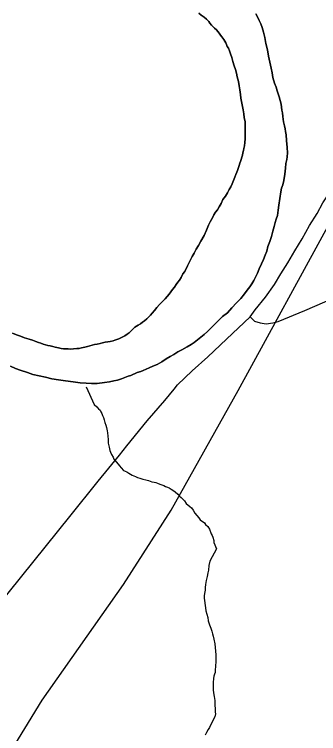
# Model space of a CAD drawing. Extents: x 2.1 to 73.9, y 4 to 26.
# Drawn here: x 43.8862 to 44.0631, y 21.6606 to 22.0785 of the extents above; entities that cross this region are included whole.
import ezdxf

# ---------------------------------------------------------------- set-up
doc = ezdxf.new("R2010")
doc.units = 0
for name, color, linetype in [('GM_X_County_Road', 7, 'Continuous'), ('GM_X_Major_River', 7, 'Continuous'), ('GM_X_Minor_River', 7, 'Continuous'), ('GM_X_Rail_Line', 7, 'Continuous'), ('GM_X_US_Route', 7, 'Continuous')]:
    doc.layers.add(name, color=color, linetype=linetype)

msp = doc.modelspace()

# ---------------------------------------------------------------- linework, layer by layer
at = {"layer": 'GM_X_County_Road'}
msp.add_lwpolyline([(44.02324, 21.90284), (44.02578, 21.90025), (44.02911, 21.89932), (44.03255, 21.89869), (44.03651, 21.89932), (44.03954, 21.89995), (44.055, 21.90649), (44.06674, 21.91144), (44.0802, 21.91713), (44.11294, 21.93071), (44.11329, 21.93085)], dxfattribs=at)
at = {"layer": 'GM_X_Major_River'}
for points in [[(43.99353, 22.07918), (43.99485, 22.07802), (43.99654, 22.07685), (43.99785, 22.07569), (43.99935, 22.07434), (43.99991, 22.07338), (44.00084, 22.07222), (44.00252, 22.07048), (44.00365, 22.06952), (44.0044, 22.06855), (44.00533, 22.06759), (44.00607, 22.06644), (44.00682, 22.06547), (44.00794, 22.06394), (44.00849, 22.06298), (44.00905, 22.06202), (44.0096, 22.06106), (44.00997, 22.05991), (44.01071, 22.05895), (44.01125, 22.05723), (44.0118, 22.05551), (44.01253, 22.05341), (44.01325, 22.05112), (44.01397, 22.04864), (44.0147, 22.04654), (44.01524, 22.04444), (44.01577, 22.04215), (44.01649, 22.03948), (44.01683, 22.037), (44.01718, 22.03471), (44.0177, 22.03186), (44.01786, 22.02976), (44.01928, 22.02309), (44.01962, 22.0208), (44.01978, 22.01852), (44.02031, 22.01604), (44.02046, 22.01338), (44.02041, 22.01053), (44.02038, 22.00844), (44.02034, 22.00616), (44.02012, 22.00408), (44.0199, 22.00218)], [(44.0199, 22.00218), (44.02012, 22.00408), (44.02034, 22.00616), (44.02038, 22.00844), (44.02041, 22.01053), (44.02046, 22.01338), (44.02031, 22.01604), (44.01978, 22.01852), (44.01962, 22.0208), (44.01928, 22.02309), (44.01786, 22.02976), (44.0177, 22.03186), (44.01718, 22.03471), (44.01683, 22.037), (44.01649, 22.03948), (44.01577, 22.04215), (44.01524, 22.04444), (44.0147, 22.04654), (44.01397, 22.04864), (44.01325, 22.05112), (44.01253, 22.05341), (44.0118, 22.05551), (44.01125, 22.05723), (44.01071, 22.05895), (44.00997, 22.05991), (44.0096, 22.06106), (44.00905, 22.06202), (44.00849, 22.06298), (44.00794, 22.06394), (44.00682, 22.06547), (44.00607, 22.06644), (44.00533, 22.06759), (44.0044, 22.06855), (44.00365, 22.06952), (44.00252, 22.07048), (44.00084, 22.07222), (43.99991, 22.07338), (43.99935, 22.07434), (43.99785, 22.07569), (43.99654, 22.07685), (43.99485, 22.07802), (43.99353, 22.07918)], [(44.03403, 22.0542), (44.03333, 22.05782), (44.03243, 22.06164), (44.03173, 22.06507), (44.03101, 22.06812), (44.0303, 22.07079), (44.02957, 22.07309), (44.02846, 22.075), (44.02754, 22.07711), (44.02662, 22.07883)], [(44.02662, 22.07883), (44.02754, 22.07711), (44.02846, 22.075), (44.02957, 22.07309), (44.0303, 22.07079), (44.03101, 22.06812), (44.03173, 22.06507), (44.03243, 22.06164), (44.03333, 22.05782), (44.03403, 22.0542)], [(43.90065, 21.86845), (43.90425, 21.86764), (43.90804, 21.86681), (43.91184, 21.86618), (43.91601, 21.86554), (43.92037, 21.8649), (43.92455, 21.86445), (43.92797, 21.86421), (43.93101, 21.86397), (43.93443, 21.8641), (43.93863, 21.86461), (43.94148, 21.86494), (43.94397, 21.86547), (43.94626, 21.866), (43.94855, 21.86672), (43.95046, 21.86745), (43.95238, 21.86818), (43.95391, 21.86873), (43.95755, 21.87038), (43.95964, 21.87091), (43.96118, 21.87165), (43.9629, 21.87238), (43.96462, 21.87311), (43.96673, 21.87403), (43.96922, 21.87513), (43.97191, 21.8766), (43.97441, 21.87827), (43.97671, 21.87976), (43.97882, 21.88086), (43.98132, 21.88234), (43.98362, 21.88363), (43.98669, 21.88529), (43.98899, 21.88659), (43.99072, 21.88789), (43.99265, 21.88938), (43.99457, 21.89087), (43.9965, 21.89254), (43.99843, 21.89422), (44.00055, 21.89628), (44.00268, 21.89852), (44.005, 21.90077), (44.00712, 21.90301), (44.01001, 21.90506), (44.01272, 21.90805), (44.01542, 21.91086), (44.01794, 21.91348), (44.02007, 21.9161), (44.02162, 21.91817), (44.02299, 21.92023), (44.02416, 21.92193), (44.02533, 21.92381), (44.02631, 21.92588), (44.02749, 21.92814), (44.02848, 21.9306), (44.02985, 21.93361), (44.03103, 21.93607), (44.03202, 21.93852), (44.03301, 21.94097), (44.03363, 21.94362), (44.03462, 21.94646), (44.03562, 21.94948), (44.03643, 21.95251), (44.03723, 21.95516), (44.03784, 21.95762), (44.03844, 21.95951), (44.03923, 21.96158), (44.03947, 21.96481), (44.0399, 21.96765), (44.04116, 21.97542), (44.04157, 21.97751), (44.04217, 21.9794), (44.04279, 21.98205), (44.04341, 21.98565), (44.04385, 21.98906), (44.04408, 21.99191), (44.0445, 21.99418), (44.04471, 21.9957), (44.04494, 21.99797), (44.0448, 22.0012), (44.04448, 22.0052), (44.04415, 22.00844), (44.0438, 22.01053), (44.04364, 22.01205), (44.04328, 22.01377), (44.04256, 22.01606), (44.04223, 22.01911), (44.04207, 22.0212), (44.04172, 22.02292), (44.04155, 22.02463), (44.0412, 22.02634), (44.04066, 22.02844), (44.04012, 22.03054), (44.03958, 22.03226), (44.03904, 22.03417), (44.03831, 22.03627), (44.0374, 22.03857), (44.0365, 22.04181), (44.03597, 22.04448), (44.03544, 22.04734), (44.03474, 22.05077), (44.03403, 22.0542)], [(44.03403, 22.0542), (44.03474, 22.05077), (44.03544, 22.04734), (44.03597, 22.04448), (44.0365, 22.04181), (44.0374, 22.03857), (44.03831, 22.03627), (44.03904, 22.03417), (44.03958, 22.03226), (44.04012, 22.03054), (44.04066, 22.02844), (44.0412, 22.02634), (44.04155, 22.02463), (44.04172, 22.02292), (44.04207, 22.0212), (44.04223, 22.01911), (44.04256, 22.01606), (44.04328, 22.01377), (44.04364, 22.01205), (44.0438, 22.01053), (44.04415, 22.00844), (44.04448, 22.0052), (44.0448, 22.0012), (44.04494, 21.99797), (44.04471, 21.9957), (44.0445, 21.99418), (44.04408, 21.99191), (44.04385, 21.98906), (44.04341, 21.98565), (44.04279, 21.98205), (44.04217, 21.9794), (44.04157, 21.97751), (44.04116, 21.97542), (44.0399, 21.96765), (44.03947, 21.96481), (44.03923, 21.96158), (44.03844, 21.95951), (44.03784, 21.95762), (44.03723, 21.95516), (44.03643, 21.95251), (44.03562, 21.94948), (44.03462, 21.94646), (44.03363, 21.94362), (44.03301, 21.94097), (44.03202, 21.93852), (44.03103, 21.93607), (44.02985, 21.93361), (44.02848, 21.9306), (44.02749, 21.92814), (44.02631, 21.92588), (44.02533, 21.92381), (44.02416, 21.92193), (44.02299, 21.92023), (44.02162, 21.91817), (44.02007, 21.9161), (44.01794, 21.91348), (44.01542, 21.91086), (44.01272, 21.90805), (44.01001, 21.90506), (44.00712, 21.90301), (44.005, 21.90077), (44.00268, 21.89852), (44.00055, 21.89628), (43.99843, 21.89422), (43.9965, 21.89254), (43.99457, 21.89087), (43.99265, 21.88938), (43.99072, 21.88789), (43.98899, 21.88659), (43.98669, 21.88529), (43.98362, 21.88363), (43.98132, 21.88234), (43.97882, 21.88086), (43.97671, 21.87976), (43.97441, 21.87827), (43.97191, 21.8766), (43.96922, 21.87513), (43.96673, 21.87403), (43.96462, 21.87311), (43.9629, 21.87238), (43.96118, 21.87165), (43.95964, 21.87091), (43.95755, 21.87038), (43.95391, 21.86873), (43.95238, 21.86818), (43.95046, 21.86745), (43.94855, 21.86672), (43.94626, 21.866), (43.94397, 21.86547), (43.94148, 21.86494), (43.93863, 21.86461), (43.93443, 21.8641), (43.93101, 21.86397), (43.92797, 21.86421), (43.92455, 21.86445), (43.92037, 21.8649), (43.91601, 21.86554), (43.91184, 21.86618), (43.90804, 21.86681), (43.90425, 21.86764), (43.90065, 21.86845)], [(44.0199, 22.00218), (44.01969, 22.00066), (44.01948, 21.99934), (44.01907, 21.99801), (44.01886, 21.99669), (44.01846, 21.99555), (44.01806, 21.99423), (44.01767, 21.99309), (44.01727, 21.99196), (44.01687, 21.99064), (44.01627, 21.98894), (44.01587, 21.9878), (44.01548, 21.98686), (44.01488, 21.98554), (44.01429, 21.98384), (44.0135, 21.98195), (44.0129, 21.98006), (44.01211, 21.97836), (44.01113, 21.97667), (44.01015, 21.97479), (44.00898, 21.97291), (44.00743, 21.97084), (44.00644, 21.96858), (44.00527, 21.9667), (44.00429, 21.965), (44.00313, 21.9635), (44.00215, 21.962), (44.00156, 21.96068), (44.00078, 21.95936), (44, 21.95804), (43.99902, 21.95597), (43.99783, 21.95314), (43.99645, 21.94993), (43.99469, 21.94673), (43.99332, 21.94428), (43.99195, 21.94202), (43.99077, 21.93976), (43.9896, 21.93788), (43.98882, 21.93618), (43.98784, 21.9343), (43.98685, 21.93241), (43.98528, 21.92902), (43.98412, 21.92771), (43.98314, 21.92563), (43.98216, 21.92413), (43.98119, 21.92282), (43.98022, 21.9215), (43.97924, 21.92), (43.97808, 21.91868), (43.97711, 21.91718), (43.97614, 21.91587), (43.97497, 21.91456), (43.97381, 21.91324), (43.97246, 21.91194), (43.97053, 21.90988), (43.96898, 21.90819), (43.96762, 21.9065), (43.96626, 21.90482), (43.96529, 21.90369), (43.96414, 21.90257), (43.96317, 21.90164), (43.96182, 21.90052), (43.96067, 21.89959), (43.95951, 21.89866), (43.95817, 21.89792), (43.95625, 21.89681), (43.95489, 21.89531), (43.95393, 21.89438), (43.95296, 21.89344), (43.95181, 21.8927), (43.95046, 21.89177), (43.94931, 21.89122), (43.94816, 21.89048), (43.94701, 21.88993), (43.94587, 21.88957), (43.94472, 21.88921), (43.94357, 21.88885), (43.94185, 21.88849), (43.94052, 21.88814), (43.93899, 21.88797), (43.93747, 21.88762), (43.93613, 21.88726), (43.93441, 21.8869), (43.93289, 21.88674), (43.93136, 21.88619), (43.93002, 21.88584), (43.92868, 21.88548), (43.92716, 21.88512), (43.92525, 21.88477), (43.92391, 21.88442), (43.92258, 21.88425), (43.91858, 21.88393), (43.91744, 21.88414), (43.91611, 21.88416), (43.91478, 21.88419), (43.91345, 21.8844), (43.91194, 21.8848), (43.90985, 21.88503), (43.90852, 21.88543), (43.90701, 21.88583), (43.90568, 21.88604)], [(43.90568, 21.88604), (43.90701, 21.88583), (43.90852, 21.88543), (43.90985, 21.88503), (43.91194, 21.8848), (43.91345, 21.8844), (43.91478, 21.88419), (43.91611, 21.88416), (43.91744, 21.88414), (43.91858, 21.88393), (43.92258, 21.88425), (43.92391, 21.88442), (43.92525, 21.88477), (43.92716, 21.88512), (43.92868, 21.88548), (43.93002, 21.88584), (43.93136, 21.88619), (43.93289, 21.88674), (43.93441, 21.8869), (43.93613, 21.88726), (43.93747, 21.88762), (43.93899, 21.88797), (43.94052, 21.88814), (43.94185, 21.88849), (43.94357, 21.88885), (43.94472, 21.88921), (43.94587, 21.88957), (43.94701, 21.88993), (43.94816, 21.89048), (43.94931, 21.89122), (43.95046, 21.89177), (43.95181, 21.8927), (43.95296, 21.89344), (43.95393, 21.89438), (43.95489, 21.89531), (43.95625, 21.89681), (43.95817, 21.89792), (43.95951, 21.89866), (43.96067, 21.89959), (43.96182, 21.90052), (43.96317, 21.90164), (43.96414, 21.90257), (43.96529, 21.90369), (43.96626, 21.90482), (43.96762, 21.9065), (43.96898, 21.90819), (43.97053, 21.90988), (43.97246, 21.91194), (43.97381, 21.91324), (43.97497, 21.91456), (43.97614, 21.91587), (43.97711, 21.91718), (43.97808, 21.91868), (43.97924, 21.92), (43.98022, 21.9215), (43.98119, 21.92282), (43.98216, 21.92413), (43.98314, 21.92563), (43.98412, 21.92771), (43.98528, 21.92902), (43.98685, 21.93241), (43.98784, 21.9343), (43.98882, 21.93618), (43.9896, 21.93788), (43.99077, 21.93976), (43.99195, 21.94202), (43.99332, 21.94428), (43.99469, 21.94673), (43.99645, 21.94993), (43.99783, 21.95314), (43.99902, 21.95597), (44, 21.95804), (44.00078, 21.95936), (44.00156, 21.96068), (44.00215, 21.962), (44.00313, 21.9635), (44.00429, 21.965), (44.00527, 21.9667), (44.00644, 21.96858), (44.00743, 21.97084), (44.00898, 21.97291), (44.01015, 21.97479), (44.01113, 21.97667), (44.01211, 21.97836), (44.0129, 21.98006), (44.0135, 21.98195), (44.01429, 21.98384), (44.01488, 21.98554), (44.01548, 21.98686), (44.01587, 21.9878), (44.01627, 21.98894), (44.01687, 21.99064), (44.01727, 21.99196), (44.01767, 21.99309), (44.01806, 21.99423), (44.01846, 21.99555), (44.01886, 21.99669), (44.01907, 21.99801), (44.01948, 21.99934), (44.01969, 22.00066), (44.0199, 22.00218)], [(43.90568, 21.88604), (43.90436, 21.88645), (43.90303, 21.88685), (43.90171, 21.88744), (43.90019, 21.88784), (43.89868, 21.88844), (43.89679, 21.88923), (43.8949, 21.88983), (43.89206, 21.89045), (43.88979, 21.89143), (43.88752, 21.89223), (43.88506, 21.89322)], [(43.88506, 21.89322), (43.88752, 21.89223), (43.88979, 21.89143), (43.89206, 21.89045), (43.8949, 21.88983), (43.89679, 21.88923), (43.89868, 21.88844), (43.90019, 21.88784), (43.90171, 21.88744), (43.90303, 21.88685), (43.90436, 21.88645), (43.90568, 21.88604)], [(43.884, 21.87405), (43.88683, 21.87267), (43.88967, 21.87167), (43.89383, 21.87047), (43.89705, 21.86927), (43.90065, 21.86845)], [(43.90065, 21.86845), (43.89705, 21.86927), (43.89383, 21.87047), (43.88967, 21.87167), (43.88683, 21.87267), (43.884, 21.87405)]]:
    msp.add_lwpolyline(points, dxfattribs=at)
at = {"layer": 'GM_X_Minor_River'}
for points in [[(43.92796, 21.86208), (43.93268, 21.85182), (43.93416, 21.85045), (43.93508, 21.84928), (43.93601, 21.8485), (43.93655, 21.84753), (43.93709, 21.84656), (43.93744, 21.84541), (43.93798, 21.84425), (43.93851, 21.84291), (43.93884, 21.84138), (43.93937, 21.83984), (43.93971, 21.8385), (43.94022, 21.83659), (43.94038, 21.83525), (43.94051, 21.83334), (43.94083, 21.83143), (43.9408, 21.83029), (43.94077, 21.82935), (43.94128, 21.82705), (43.94144, 21.82609), (43.94179, 21.82513), (43.94214, 21.82417), (43.94267, 21.82283), (43.94358, 21.82128), (43.94412, 21.82012), (43.9465, 21.8172), (43.94724, 21.81623), (43.94834, 21.81506), (43.94963, 21.8135), (43.95151, 21.81268), (43.95282, 21.81188), (43.95375, 21.81128), (43.95468, 21.81069), (43.95656, 21.80987), (43.95788, 21.80945), (43.9592, 21.80903), (43.96089, 21.80841), (43.96259, 21.80798), (43.9641, 21.80756), (43.96618, 21.80693), (43.9675, 21.8067), (43.96844, 21.80648), (43.96938, 21.80607), (43.9707, 21.80546), (43.97202, 21.80505), (43.97315, 21.80482), (43.97408, 21.80422), (43.97521, 21.80381), (43.97615, 21.8034), (43.97727, 21.80261), (43.97839, 21.80201), (43.9797, 21.80102), (43.98118, 21.79964), (43.98228, 21.79847), (43.98321, 21.79768), (43.98414, 21.79671), (43.98506, 21.79573), (43.98616, 21.79437), (43.9882, 21.7926), (43.98913, 21.79181), (43.99023, 21.79044), (43.99113, 21.78871), (43.99223, 21.78734), (43.99352, 21.78598), (43.99425, 21.78481), (43.99667, 21.78303), (43.9974, 21.78206), (43.9987, 21.78088), (43.9996, 21.77933), (44.00067, 21.77664), (44.00121, 21.77568), (44.00156, 21.77471), (44.00208, 21.7728), (44.00223, 21.77165), (44.00375, 21.76789)], [(44.00375, 21.76789), (43.99993, 21.7607), (43.9993, 21.75825), (43.99905, 21.75559), (43.99864, 21.75389), (43.99821, 21.75181), (43.99778, 21.74954), (43.99735, 21.74727), (43.99711, 21.74538), (43.99708, 21.74386), (43.99666, 21.74197), (43.99663, 21.74064), (43.9966, 21.73931), (43.99723, 21.7336), (43.99757, 21.73188), (43.9981, 21.72997), (43.99863, 21.72806), (43.99896, 21.72615), (43.99967, 21.72385), (44.00039, 21.72175), (44.00092, 21.72003), (44.00145, 21.71849), (44.0018, 21.71716), (44.00214, 21.71544), (44.00266, 21.71277), (44.00299, 21.71067), (44.00313, 21.70839), (44.00327, 21.7063), (44.00342, 21.70458), (44.00337, 21.70249), (44.00312, 21.69984), (44.00288, 21.69738), (44.00285, 21.69605), (44.00264, 21.6951), (44.00223, 21.69397), (44.00201, 21.69265), (44.00177, 21.69018), (44.00172, 21.68809), (44.00186, 21.686), (44.00201, 21.68429), (44.00235, 21.68219), (44.00267, 21.67971), (44.00281, 21.67724), (44.00294, 21.67477), (44.0029, 21.67306), (44.00307, 21.67211), (44.00284, 21.6704), (44.00185, 21.66852), (44.00105, 21.66683), (44.00026, 21.66552), (43.99966, 21.6642), (43.99887, 21.66289), (43.99788, 21.66121), (43.99709, 21.6597)]]:
    msp.add_lwpolyline(points, dxfattribs=at)
at = {"layer": 'GM_X_Rail_Line'}
for points in [[(44.01624, 21.85997), (44.07076, 21.95948), (44.11421, 22.04032), (44.14593, 22.09204), (44.16895, 22.13725), (44.18025, 22.17245), (44.18677, 22.20331), (44.19155, 22.24113), (44.20241, 22.39195), (44.23022, 22.73533), (44.25279, 22.99625)], [(42.88241, 20.69347), (42.89307, 20.7248), (42.90465, 20.75368), (42.91466, 20.77475), (42.92428, 20.79001), (42.94019, 20.80877), (42.96022, 20.8239), (42.99387, 20.84535), (43.35311, 21.07085), (43.54662, 21.18986), (43.57719, 21.21018), (43.60224, 21.23087), (43.62273, 21.25406), (43.64373, 21.28134), (43.66406, 21.30971), (43.73536, 21.41812), (43.82792, 21.55878), (43.90244, 21.68007), (43.94967, 21.74716), (43.97734, 21.7904), (44.01624, 21.85997)]]:
    msp.add_lwpolyline(points, dxfattribs=at)
at = {"layer": 'GM_X_US_Route'}
for points in [[(43.98106, 21.86319), (43.98963, 21.8714), (43.9987, 21.87953), (44.00953, 21.88973), (44.02324, 21.90284), (44.02619, 21.90682), (44.03213, 21.91421), (44.03734, 21.92161), (44.04119, 21.92765), (44.04526, 21.93421), (44.04932, 21.94119), (44.05359, 21.94817), (44.05776, 21.95577), (44.06213, 21.96285), (44.06557, 21.969), (44.06859, 21.97369), (44.07129, 21.97928), (44.07205, 21.98061), (44.07232, 21.98108)], [(43.94726, 21.82242), (43.95166, 21.82784), (43.96349, 21.84226), (43.9736, 21.85408), (43.97913, 21.86074), (43.98106, 21.86319)], [(43.79652, 21.63555), (43.81802, 21.66213), (43.84238, 21.69239), (43.8619, 21.71657), (43.88334, 21.7432), (43.91842, 21.78677), (43.93501, 21.80733), (43.94726, 21.82242)]]:
    msp.add_lwpolyline(points, dxfattribs=at)

doc.saveas('drawing.dxf')
